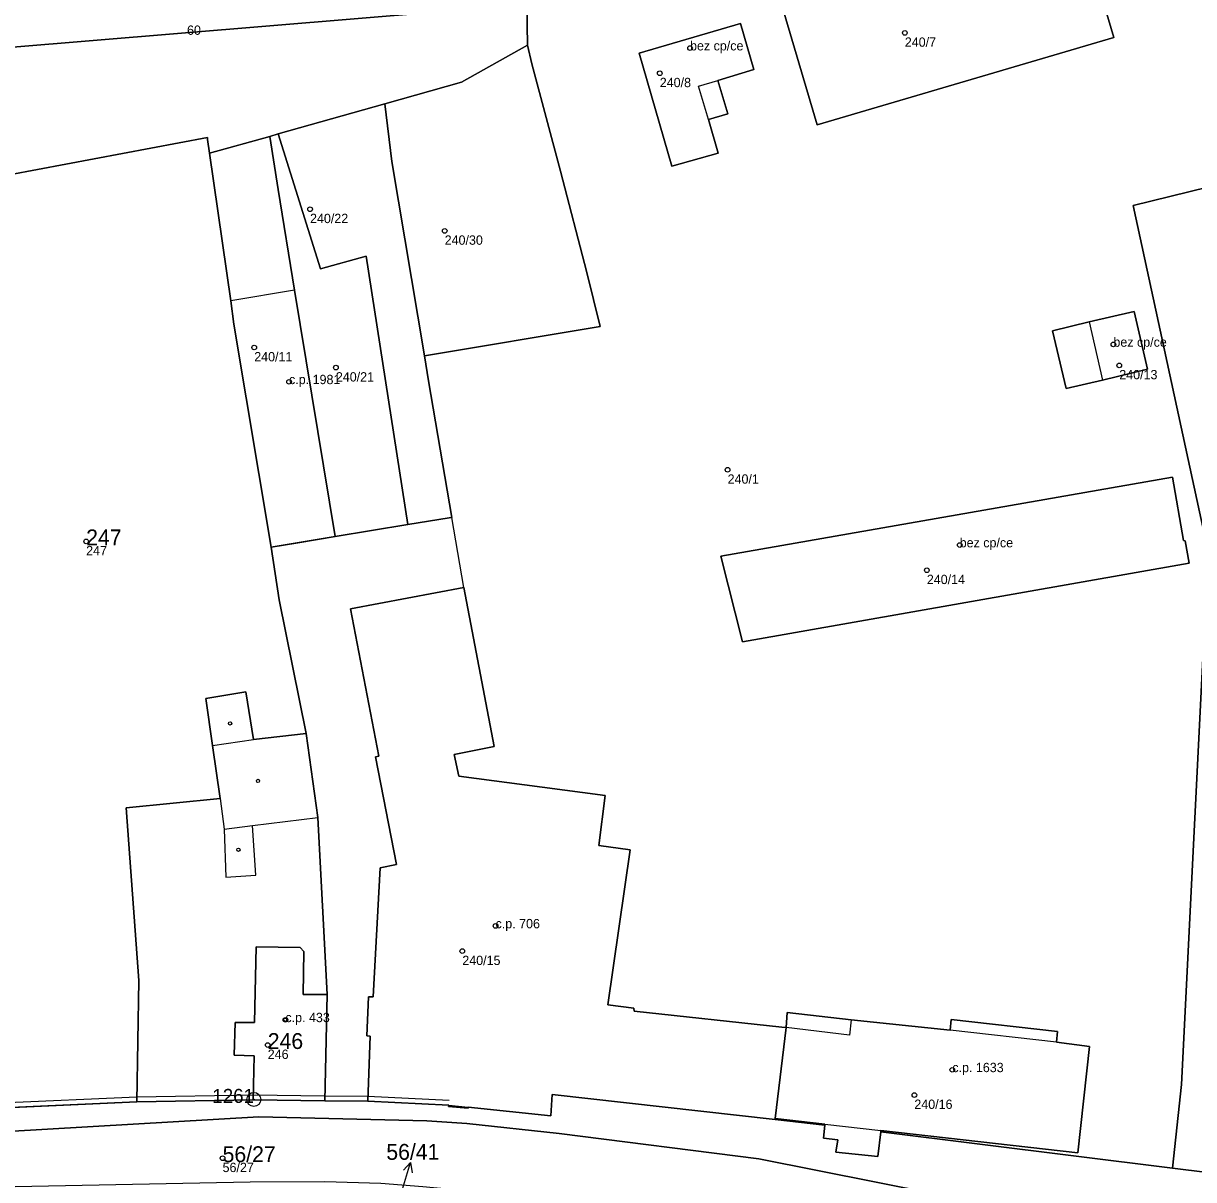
# Model space of a CAD drawing. Extents: x -878211 to -870363, y -1058464 to -1052522.
# Drawn here: x -874274.3 to -874148.9, y -1056236.4 to -1056112.5 of the extents above; entities that cross this region are included whole.
import ezdxf

# ---------------------------------------------------------------- set-up
doc = ezdxf.new("R2010")
doc.units = 0
for name, color, linetype in [('Definiční body', 7, 'Continuous'), ('Hranice parcel', 7, 'Continuous'), ('Parcelní čísla', 7, 'Continuous'), ('Polygon budovy', 7, 'Continuous'), ('Polygon parcely', 7, 'Continuous'), ('Pop  PČ popisy', 7, 'Continuous'), ('Vnitřní kresba', 7, 'Continuous'), ('Věcná břemena k části', 7, 'Continuous'), ('Značky bodu BP', 7, 'Continuous'), ('Značky budov', 7, 'Continuous')]:
    doc.layers.add(name, color=color, linetype=linetype)

msp = doc.modelspace()

# ---------------------------------------------------------------- linework, layer by layer
at = {"layer": 'Definiční body'}
for centre in [(-874179.83, -1056113.47994), (-874202.85, -1056115.10994), (-874206.09, -1056117.80994), (-874243.57, -1056132.37994), (-874229.14, -1056134.69994), (-874249.55, -1056147.19994), (-874157.48, -1056146.86994), (-874156.85, -1056149.11994), (-874240.8, -1056149.35994), (-874245.82, -1056150.87994), (-874198.82, -1056160.30994), (-874267.56, -1056167.97994), (-874173.95, -1056168.36994), (-874177.47, -1056171.06994), (-874223.69, -1056209.19994), (-874227.25, -1056211.89994), (-874246.21, -1056219.25994), (-874248.1, -1056221.95994), (-874174.74, -1056224.61994), (-874178.81, -1056227.31994), (-874252.94, -1056234.08994)]:
    msp.add_circle(centre, 0.25, dxfattribs=at)
at = {"layer": 'Hranice parcel'}
for p, q in [((-874233.08, -1056166.19), (-874240.87, -1056167.47)), ((-874228.67, -1056165.47), (-874233.08, -1056166.19)), ((-874277.23, -1056228.73), (-874262.13, -1056228.05)), ((-874242, -1056227.96), (-874237.38, -1056227.99))]:
    msp.add_line(p, q, dxfattribs=at)
for points in [[(-874247.88, -1056124.57), (-874246.97, -1056130.27), (-874245.23, -1056141.07), (-874240.87, -1056167.47)], [(-874233.08, -1056166.19), (-874237.57, -1056137.41), (-874242.45, -1056138.78), (-874246.98, -1056124.31)], [(-874247.73, -1056168.6), (-874251.75, -1056144.71), (-874252.05, -1056142.2), (-874254.36, -1056126.37)], [(-874240.87, -1056167.47), (-874244.88, -1056168.14), (-874247.73, -1056168.6)], [(-874247.73, -1056168.6), (-874246.86, -1056174.23), (-874243.98, -1056188.56)], [(-874237.38, -1056227.99), (-874237.13, -1056221.01), (-874237.5, -1056220.98), (-874237.3, -1056216.8), (-874236.81, -1056216.78), (-874236.06, -1056202.96), (-874234.3, -1056202.61), (-874236.54, -1056191.07), (-874236.18, -1056191), (-874239.25, -1056175.21), (-874227.09, -1056172.93), (-874223.84, -1056189.98), (-874228.12, -1056190.84), (-874227.63, -1056193.13), (-874218.69, -1056194.33), (-874211.96, -1056195.21), (-874212.61, -1056200.56), (-874209.25, -1056201.05), (-874211.64, -1056217.67), (-874208.87, -1056218.02), (-874208.82, -1056218.33), (-874193.02, -1056220.05), (-874192.56, -1056220.1)], [(-874262.13, -1056228.05), (-874261.93, -1056215.06), (-874263.27, -1056196.55), (-874253.2, -1056195.54), (-874254.01, -1056189.87), (-874254.75, -1056184.81), (-874250.45, -1056184.12), (-874249.62, -1056189.21), (-874243.98, -1056188.56)], [(-874243.98, -1056188.56), (-874242.74, -1056197.56), (-874241.74, -1056216.56), (-874242, -1056227.96)], [(-874138.73, -1056245.44), (-874195.46, -1056234.16), (-874216.86, -1056231.45), (-874226.76, -1056230.39), (-874231.06, -1056230.07), (-874249.04, -1056229.65), (-874285.19, -1056231.75), (-874290.65, -1056231.84), (-874295.48, -1056231.91), (-874299.31, -1056231.75), (-874319.2, -1056227.74)], [(-874242, -1056227.96), (-874249.66, -1056227.85), (-874262.13, -1056228.05)], [(-874188.39, -1056230.56), (-874193.73, -1056229.96), (-874217.62, -1056227.27), (-874217.78, -1056229.56), (-874226.63, -1056228.62), (-874226.64, -1056228.73), (-874228.72, -1056228.54), (-874228.71, -1056228.39), (-874237.38, -1056227.99)]]:
    msp.add_lwpolyline(points, dxfattribs=at)
at = {"layer": 'Polygon budovy'}
for points in [[(-874192.86, -1056111.01), (-874189.23, -1056123.34), (-874157.45, -1056113.97), (-874161.08, -1056101.66)], [(-874208.3, -1056115.65), (-874204.8, -1056127.78), (-874199.84, -1056126.37), (-874200.88, -1056122.76), (-874201.94, -1056119.21), (-874199.86, -1056118.59), (-874196.01, -1056117.41), (-874197.43, -1056112.48)], [(-874247.73, -1056168.6), (-874244.88, -1056168.14), (-874240.87, -1056167.47), (-874245.23, -1056141.07), (-874252.05, -1056142.2), (-874251.75, -1056144.71)], [(-874160.08, -1056144.44), (-874158.63, -1056150.69), (-874153.81, -1056149.54), (-874155.27, -1056143.36)], [(-874149.8, -1056167.92), (-874149.96, -1056167.9), (-874151.15, -1056161.11), (-874199.53, -1056169.56), (-874197.22, -1056178.74), (-874149.36, -1056170.31)], [(-874227.09, -1056172.93), (-874239.25, -1056175.21), (-874236.18, -1056191), (-874236.54, -1056191.07), (-874234.3, -1056202.61), (-874236.06, -1056202.96), (-874236.81, -1056216.78), (-874237.3, -1056216.8), (-874237.5, -1056220.98), (-874237.13, -1056221.01), (-874237.38, -1056227.99), (-874228.71, -1056228.39), (-874226.63, -1056228.62), (-874217.78, -1056229.56), (-874217.62, -1056227.27), (-874193.73, -1056229.96), (-874193.72, -1056229.84), (-874192.56, -1056220.1), (-874193.02, -1056220.05), (-874208.82, -1056218.33), (-874208.87, -1056218.02), (-874211.64, -1056217.67), (-874209.25, -1056201.05), (-874212.61, -1056200.56), (-874211.96, -1056195.21), (-874218.69, -1056194.33), (-874227.63, -1056193.13), (-874228.12, -1056190.84), (-874223.84, -1056189.98)], [(-874251.7, -1056223.04), (-874249.56, -1056223.12), (-874249.66, -1056227.85), (-874242, -1056227.96), (-874241.74, -1056216.56), (-874244.32, -1056216.53), (-874244.22, -1056211.95), (-874244.64, -1056211.5), (-874249.34, -1056211.44), (-874249.51, -1056219.55), (-874251.6, -1056219.54)], [(-874193.72, -1056229.84), (-874188.39, -1056230.45), (-874182.39, -1056231.14), (-874161.3, -1056233.51), (-874160.05, -1056222.12), (-874163.57, -1056221.64), (-874174.97, -1056220.38), (-874185.57, -1056219.25), (-874185.75, -1056220.89), (-874192.56, -1056220.1)]]:
    msp.add_lwpolyline(points, close=True, dxfattribs=at)
at = {"layer": 'Polygon parcely'}
for points in [[(-874375.28, -1056110.45), (-874335.29, -1056108.46), (-874334.7, -1056119.78), (-874325.33, -1056119.48), (-874326.55, -1056108), (-874286.57, -1056104.51), (-874285.36, -1056115.83), (-874220.34, -1056110.44), (-874222.1, -1056089.13), (-874232.99, -1056090.53), (-874231.89, -1056102.93), (-874237.21, -1056103.92), (-874254.41, -1056106.76), (-874271.85, -1056108.69), (-874272.46, -1056102.32), (-874289.26, -1056103.59), (-874306.58, -1056105.35), (-874323.3, -1056106.74), (-874340.39, -1056107.88), (-874362.28, -1056109.07), (-874362.51, -1056103.8), (-874382.51, -1056106.48), (-874382.4, -1056122.13), (-874374.73, -1056121.75)], [(-874192.86, -1056111.01), (-874161.08, -1056101.66), (-874157.45, -1056113.97), (-874189.23, -1056123.34)], [(-874192.86, -1056111.01), (-874189.23, -1056123.34), (-874157.45, -1056113.97), (-874161.08, -1056101.66)], [(-874199.84, -1056126.37), (-874204.8, -1056127.78), (-874208.3, -1056115.65), (-874197.43, -1056112.48), (-874196.01, -1056117.41), (-874199.86, -1056118.59), (-874198.8, -1056122.16), (-874200.88, -1056122.76)], [(-874199.84, -1056126.37), (-874200.88, -1056122.76), (-874198.8, -1056122.16), (-874199.86, -1056118.59), (-874196.01, -1056117.41), (-874197.43, -1056112.48), (-874208.3, -1056115.65), (-874204.8, -1056127.78)], [(-874231.32, -1056148.11), (-874212.48, -1056144.94), (-874213.89, -1056139.15), (-874216.72, -1056128.32), (-874219.8, -1056116.79), (-874220.26, -1056114.81), (-874227.35, -1056118.75), (-874235.56, -1056121.07), (-874234.79, -1056127.28)], [(-874235.56, -1056121.07), (-874246.98, -1056124.31), (-874242.45, -1056138.78), (-874237.57, -1056137.41), (-874233.08, -1056166.19), (-874228.67, -1056165.47), (-874228.39, -1056165.43), (-874230.89, -1056150.77), (-874231.32, -1056148.11), (-874234.79, -1056127.28)], [(-874147.41, -1056235.62), (-874142.65, -1056236.19), (-874127.68, -1056227.83), (-874120.49, -1056226.51), (-874114.6, -1056224.35), (-874106.31, -1056225.83), (-874107.26, -1056221.73), (-874110.84, -1056207.8), (-874122.35, -1056140.38), (-874098.83, -1056136.48), (-874101.89, -1056134.11), (-874116.81, -1056122.76), (-874124.95, -1056124.5), (-874155.35, -1056131.98), (-874147.33, -1056169.1), (-874150.18, -1056226.21), (-874151.15, -1056235.15)], [(-874247.73, -1056168.6), (-874244.88, -1056168.14), (-874240.87, -1056167.47), (-874245.23, -1056141.07), (-874246.97, -1056130.27), (-874247.88, -1056124.57), (-874254.36, -1056126.37), (-874252.05, -1056142.2), (-874251.75, -1056144.71)], [(-874245.23, -1056141.07), (-874240.87, -1056167.47), (-874233.08, -1056166.19), (-874237.57, -1056137.41), (-874242.45, -1056138.78), (-874246.98, -1056124.31), (-874247.88, -1056124.57), (-874246.97, -1056130.27)], [(-874160.08, -1056144.44), (-874155.27, -1056143.36), (-874153.81, -1056149.54), (-874158.63, -1056150.69), (-874162.54, -1056151.6), (-874164, -1056145.42)], [(-874158.63, -1056150.69), (-874153.81, -1056149.54), (-874155.27, -1056143.36), (-874160.08, -1056144.44), (-874164, -1056145.42), (-874162.54, -1056151.6)], [(-874197.22, -1056178.74), (-874149.36, -1056170.31), (-874149.8, -1056167.92), (-874149.96, -1056167.9), (-874151.15, -1056161.11), (-874199.53, -1056169.56)], [(-874197.22, -1056178.74), (-874199.53, -1056169.56), (-874151.15, -1056161.11), (-874149.96, -1056167.9), (-874149.8, -1056167.92), (-874149.36, -1056170.31)], [(-874193.72, -1056229.84), (-874192.56, -1056220.1), (-874193.02, -1056220.05), (-874208.82, -1056218.33), (-874208.87, -1056218.02), (-874211.64, -1056217.67), (-874209.25, -1056201.05), (-874212.61, -1056200.56), (-874211.96, -1056195.21), (-874218.69, -1056194.33), (-874227.63, -1056193.13), (-874228.12, -1056190.84), (-874223.84, -1056189.98), (-874227.09, -1056172.93), (-874239.25, -1056175.21), (-874236.18, -1056191), (-874236.54, -1056191.07), (-874234.3, -1056202.61), (-874236.06, -1056202.96), (-874236.81, -1056216.78), (-874237.3, -1056216.8), (-874237.5, -1056220.98), (-874237.13, -1056221.01), (-874237.38, -1056227.99), (-874228.71, -1056228.39), (-874228.72, -1056228.54), (-874226.64, -1056228.73), (-874226.63, -1056228.62), (-874217.78, -1056229.56), (-874217.62, -1056227.27), (-874193.73, -1056229.96), (-874188.39, -1056230.56), (-874188.39, -1056230.45)], [(-874242, -1056227.96), (-874241.74, -1056216.56), (-874242.74, -1056197.56), (-874243.98, -1056188.56), (-874249.62, -1056189.21), (-874250.45, -1056184.12), (-874254.75, -1056184.81), (-874254.01, -1056189.87), (-874253.2, -1056195.54), (-874263.27, -1056196.55), (-874261.93, -1056215.06), (-874262.13, -1056228.05), (-874249.66, -1056227.85)], [(-874182.4, -1056231.25), (-874182.39, -1056231.14), (-874161.3, -1056233.51), (-874160.05, -1056222.12), (-874163.57, -1056221.64), (-874163.47, -1056220.5), (-874174.85, -1056219.21), (-874174.97, -1056220.38), (-874185.57, -1056219.25), (-874192.43, -1056218.46), (-874192.56, -1056220.1), (-874193.72, -1056229.84), (-874188.39, -1056230.45), (-874188.39, -1056230.56), (-874188.54, -1056231.94), (-874187.02, -1056232.12), (-874187.21, -1056233.43), (-874182.74, -1056233.91)]]:
    msp.add_lwpolyline(points, close=True, dxfattribs=at)
for points in [[(-874284.96, -1056130.42), (-874254.57, -1056124.68), (-874254.54, -1056124.92), (-874254.36, -1056126.37), (-874247.88, -1056124.57), (-874246.98, -1056124.31), (-874235.56, -1056121.07), (-874227.35, -1056118.75), (-874220.26, -1056114.81), (-874220.34, -1056110.44), (-874285.36, -1056115.83)], [(-874220.34, -1056110.44), (-874220.26, -1056114.81), (-874219.8, -1056116.79), (-874216.72, -1056128.32), (-874213.89, -1056139.15), (-874212.48, -1056144.94), (-874231.32, -1056148.11), (-874230.89, -1056150.77), (-874228.39, -1056165.43), (-874228.67, -1056165.47), (-874233.08, -1056166.19), (-874240.87, -1056167.47), (-874244.88, -1056168.14), (-874247.73, -1056168.6), (-874246.86, -1056174.23), (-874243.98, -1056188.56), (-874242.74, -1056197.56), (-874241.74, -1056216.56), (-874242, -1056227.96), (-874237.38, -1056227.99), (-874237.13, -1056221.01), (-874237.5, -1056220.98), (-874237.3, -1056216.8), (-874236.81, -1056216.78), (-874236.06, -1056202.96), (-874234.3, -1056202.61), (-874236.54, -1056191.07), (-874236.18, -1056191), (-874239.25, -1056175.21), (-874227.09, -1056172.93), (-874223.84, -1056189.98), (-874228.12, -1056190.84), (-874227.63, -1056193.13), (-874218.69, -1056194.33), (-874211.96, -1056195.21), (-874212.61, -1056200.56), (-874209.25, -1056201.05), (-874211.64, -1056217.67), (-874208.87, -1056218.02), (-874208.82, -1056218.33), (-874193.02, -1056220.05), (-874192.56, -1056220.1), (-874192.43, -1056218.46), (-874185.57, -1056219.25), (-874174.97, -1056220.38), (-874174.85, -1056219.21), (-874163.47, -1056220.5), (-874163.57, -1056221.64), (-874160.05, -1056222.12), (-874161.3, -1056233.51), (-874182.39, -1056231.14), (-874182.4, -1056231.25), (-874151.15, -1056235.15), (-874150.18, -1056226.21), (-874147.33, -1056169.1), (-874155.35, -1056131.98), (-874124.95, -1056124.5)], [(-874277.23, -1056228.73), (-874262.13, -1056228.05), (-874261.93, -1056215.06), (-874263.27, -1056196.55), (-874253.2, -1056195.54), (-874254.01, -1056189.87), (-874254.75, -1056184.81), (-874250.45, -1056184.12), (-874249.62, -1056189.21), (-874243.98, -1056188.56), (-874246.86, -1056174.23), (-874247.73, -1056168.6), (-874251.75, -1056144.71), (-874252.05, -1056142.2), (-874254.36, -1056126.37), (-874254.54, -1056124.92), (-874254.57, -1056124.68), (-874284.96, -1056130.42)], [(-874147.41, -1056235.62), (-874151.15, -1056235.15), (-874182.4, -1056231.25), (-874182.74, -1056233.91), (-874187.21, -1056233.43), (-874187.02, -1056232.12), (-874188.54, -1056231.94), (-874188.39, -1056230.56), (-874193.73, -1056229.96), (-874217.62, -1056227.27), (-874217.78, -1056229.56), (-874226.63, -1056228.62), (-874226.64, -1056228.73), (-874228.72, -1056228.54), (-874228.71, -1056228.39), (-874237.38, -1056227.99), (-874242, -1056227.96), (-874249.66, -1056227.85), (-874262.13, -1056228.05), (-874277.23, -1056228.73)], [(-874296.81, -1056237.55), (-874249.99, -1056236.64), (-874241.98, -1056236.58), (-874235.99, -1056236.77), (-874231.49, -1056237.12), (-874216.94, -1056238.48), (-874214.33, -1056238.76), (-874200.82, -1056240.64), (-874195.53, -1056241.52), (-874194.55, -1056241.75), (-874185.72, -1056243.52), (-874184.69, -1056243.68), (-874178.27, -1056244.72), (-874165.46, -1056247.19), (-874149.09, -1056250.35), (-874140.24, -1056252.28), (-874138.73, -1056245.44), (-874195.46, -1056234.16), (-874216.86, -1056231.45), (-874226.76, -1056230.39), (-874231.06, -1056230.07), (-874249.04, -1056229.65), (-874285.19, -1056231.75)], [(-874285.19, -1056231.75), (-874249.04, -1056229.65), (-874231.06, -1056230.07), (-874226.76, -1056230.39), (-874216.86, -1056231.45), (-874195.46, -1056234.16), (-874138.73, -1056245.44)]]:
    msp.add_lwpolyline(points, dxfattribs=at)
at = {"layer": 'Pop  PČ popisy'}
for p, q in [((-874233.67, -1056237.42), (-874232.793, -1056234.55)), ((-874232.793, -1056234.55), (-874233.564, -1056235.361)), ((-874232.793, -1056234.55), (-874232.607, -1056235.654))]:
    msp.add_line(p, q, dxfattribs=at)
at = {"layer": 'Vnitřní kresba'}
for p, q in [((-874254.01, -1056189.87), (-874249.62, -1056189.21)), ((-874253.2, -1056195.54), (-874252.77, -1056198.82)), ((-874249.74, -1056198.42), (-874242.74, -1056197.56)), ((-874252.77, -1056198.82), (-874249.74, -1056198.42)), ((-874252.77, -1056198.82), (-874252.58, -1056203.98)), ((-874249.38, -1056203.75), (-874249.74, -1056198.42)), ((-874252.58, -1056203.98), (-874249.38, -1056203.75)), ((-874249.51, -1056219.55), (-874249.34, -1056211.44)), ((-874249.34, -1056211.44), (-874244.64, -1056211.5)), ((-874244.64, -1056211.5), (-874244.22, -1056211.95)), ((-874244.22, -1056211.95), (-874244.32, -1056216.53)), ((-874244.32, -1056216.53), (-874241.74, -1056216.56)), ((-874251.7, -1056223.04), (-874251.6, -1056219.54)), ((-874251.6, -1056219.54), (-874249.51, -1056219.55)), ((-874249.56, -1056223.12), (-874251.7, -1056223.04)), ((-874249.66, -1056227.85), (-874249.56, -1056223.12)), ((-874262.13, -1056227.55), (-874276.74, -1056228.21)), ((-874249.66, -1056227.35), (-874262.13, -1056227.55)), ((-874241.99, -1056227.46), (-874249.66, -1056227.35)), ((-874237.38, -1056227.49), (-874241.99, -1056227.46)), ((-874228.66, -1056227.89), (-874237.38, -1056227.49))]:
    msp.add_line(p, q, dxfattribs=at)
at = {"layer": 'Věcná břemena k části'}
msp.add_lwpolyline([(-874228.39, -1056165.43), (-874233.08, -1056166.19), (-874240.87, -1056167.47), (-874247.73, -1056168.6), (-874246.86, -1056174.23), (-874243.98, -1056188.56), (-874242.74, -1056197.56), (-874241.74, -1056216.56), (-874242, -1056227.96), (-874237.38, -1056227.99), (-874237.13, -1056221.01), (-874237.5, -1056220.98), (-874237.3, -1056216.8), (-874236.81, -1056216.78), (-874236.06, -1056202.96), (-874234.3, -1056202.61), (-874236.54, -1056191.07), (-874236.18, -1056191), (-874239.25, -1056175.21), (-874227.09, -1056172.93)], close=True, dxfattribs=at)
at = {"layer": 'Značky bodu BP'}
for radius in [0.75, 0.03]:
    msp.add_circle((-874249.59, -1056227.78982), radius, dxfattribs=at)
at = {"layer": 'Značky budov'}
for centre in [(-874252.1368, -1056187.48916), (-874249.1468, -1056193.65916), (-874251.2468, -1056201.02916), (-874246.2168, -1056219.25916)]:
    msp.add_circle(centre, 0.175, dxfattribs=at)

# ---------------------------------------------------------------- texts
at = {"layer": 'Definiční body'}
for s, p in [('60', (-874256.75, -1056113.689)), ('bez cp/ce', (-874202.85, -1056115.36)), ('240/7', (-874179.83, -1056114.969)), ('240/8', (-874206.09, -1056119.299)), ('240/22', (-874243.57, -1056133.869)), ('240/30', (-874229.14, -1056136.189)), ('bez cp/ce', (-874157.48, -1056147.12)), ('240/11', (-874249.55, -1056148.689)), ('c.p. 1981', (-874245.82, -1056151.129)), ('240/21', (-874240.8, -1056150.849)), ('240/13', (-874156.85, -1056150.609)), ('240/1', (-874198.82, -1056161.799)), ('bez cp/ce', (-874173.95, -1056168.62)), ('247', (-874267.56, -1056169.469)), ('240/14', (-874177.47, -1056172.559)), ('c.p. 706', (-874223.69, -1056209.45)), ('240/15', (-874227.25, -1056213.389)), ('c.p. 433', (-874246.21, -1056219.51)), ('246', (-874248.1, -1056223.449)), ('c.p. 1633', (-874174.74, -1056224.87)), ('240/16', (-874178.81, -1056228.809)), ('56/27', (-874252.94, -1056235.579))]:
    msp.add_text(s, height=0.999996, dxfattribs=at).set_placement(p)
at = {"layer": 'Parcelní čísla'}
for s, p in [('247', (-874267.56, -1056168.405)), ('246', (-874248.1, -1056222.385)), ('56/27', (-874252.94, -1056234.515)), ('56/41', (-874235.396, -1056234.265))]:
    msp.add_text(s, height=1.699998, dxfattribs=at).set_placement(p)
at = {"layer": 'Značky bodu BP'}
msp.add_text('1261', height=1.5, dxfattribs=at).set_placement((-874254.039, -1056228.165))

doc.saveas('drawing.dxf')
